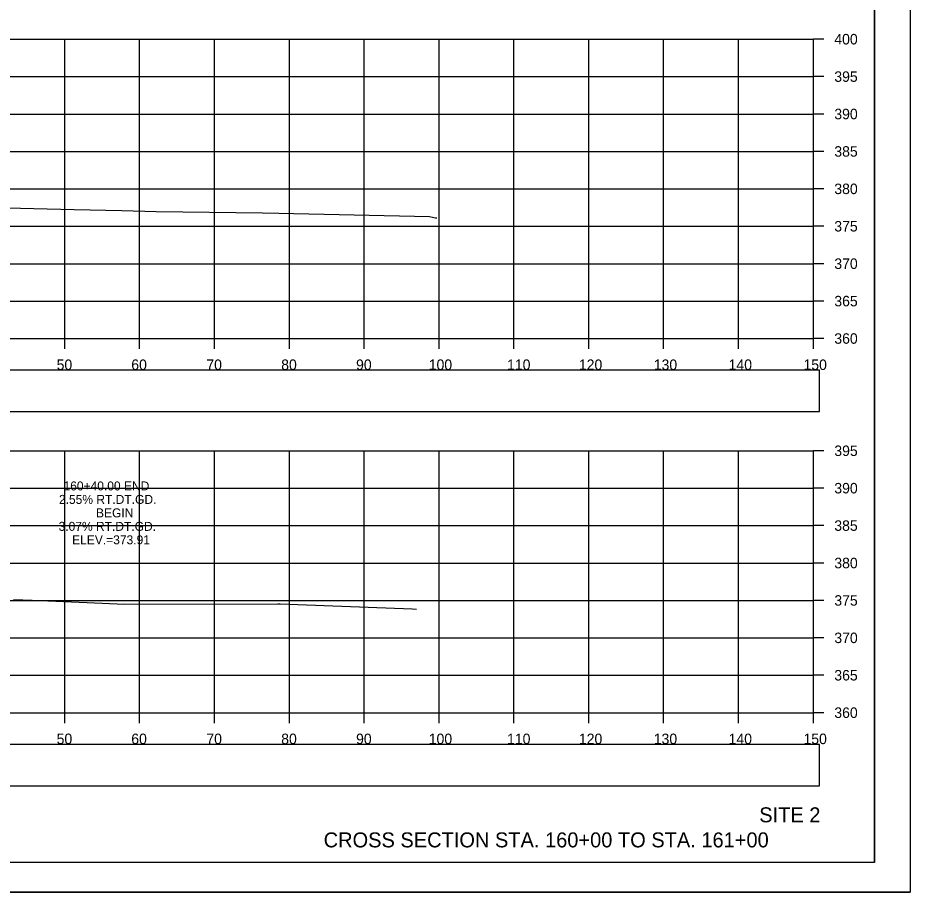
# Model space of a CAD drawing. Extents: x 1376273 to 1384221, y 378927 to 384592.
# Drawn here: x 1378268.2 to 1378387.4, y 380111.8 to 380228.7 of the extents above; entities that cross this region are included whole.
import ezdxf

# ---------------------------------------------------------------- set-up
doc = ezdxf.new("R2010")
doc.units = 0
for name, color, linetype in [('R_Axis', 7, 'Continuous'), ('R_Axis Annot', 7, 'Continuous'), ('R_Border', 7, 'Continuous'), ('R_Draft', 7, 'Continuous'), ('R_Exist Surface', 7, 'Continuous'), ('R_Grid', 7, 'Continuous'), ('R_No Plot', 7, 'Continuous'), ('R_Xsect Elev', 7, 'Continuous')]:
    doc.layers.add(name, color=color, linetype=linetype)

msp = doc.modelspace()

# ---------------------------------------------------------------- linework, layer by layer
at = {"layer": 'R_Axis'}
for p, q in [((1378374.46, 380185.82), (1378374.46, 380225.82)), ((1378375.86, 380225.82), (1378374.46, 380225.82)), ((1378375.86, 380220.82), (1378374.46, 380220.82)), ((1378375.86, 380215.82), (1378374.46, 380215.82)), ((1378375.86, 380210.82), (1378374.46, 380210.82)), ((1378375.86, 380205.82), (1378374.46, 380205.82)), ((1378375.86, 380200.82), (1378374.46, 380200.82)), ((1378375.86, 380195.82), (1378374.46, 380195.82)), ((1378375.86, 380190.82), (1378374.46, 380190.82)), ((1378074.46, 380185.82), (1378374.46, 380185.82)), ((1378274.46, 380184.42), (1378274.46, 380185.82)), ((1378284.46, 380184.42), (1378284.46, 380185.82)), ((1378294.46, 380184.42), (1378294.46, 380185.82)), ((1378304.46, 380184.42), (1378304.46, 380185.82)), ((1378314.46, 380184.42), (1378314.46, 380185.82)), ((1378324.46, 380184.42), (1378324.46, 380185.82)), ((1378334.46, 380184.42), (1378334.46, 380185.82)), ((1378344.46, 380184.42), (1378344.46, 380185.82)), ((1378354.46, 380184.42), (1378354.46, 380185.82)), ((1378364.46, 380184.42), (1378364.46, 380185.82)), ((1378374.46, 380184.42), (1378374.46, 380185.82)), ((1378375.86, 380185.82), (1378374.46, 380185.82)), ((1378374.46, 380135.82), (1378374.46, 380170.82)), ((1378375.86, 380170.82), (1378374.46, 380170.82)), ((1378375.86, 380165.82), (1378374.46, 380165.82)), ((1378375.86, 380160.82), (1378374.46, 380160.82)), ((1378375.86, 380155.82), (1378374.46, 380155.82)), ((1378375.86, 380150.82), (1378374.46, 380150.82)), ((1378375.86, 380145.82), (1378374.46, 380145.82)), ((1378375.86, 380140.82), (1378374.46, 380140.82)), ((1378074.46, 380135.82), (1378374.46, 380135.82)), ((1378274.46, 380134.42), (1378274.46, 380135.82)), ((1378284.46, 380134.42), (1378284.46, 380135.82)), ((1378294.46, 380134.42), (1378294.46, 380135.82)), ((1378304.46, 380134.42), (1378304.46, 380135.82)), ((1378314.46, 380134.42), (1378314.46, 380135.82)), ((1378324.46, 380134.42), (1378324.46, 380135.82)), ((1378334.46, 380134.42), (1378334.46, 380135.82)), ((1378344.46, 380134.42), (1378344.46, 380135.82)), ((1378354.46, 380134.42), (1378354.46, 380135.82)), ((1378364.46, 380134.42), (1378364.46, 380135.82)), ((1378374.46, 380134.42), (1378374.46, 380135.82)), ((1378375.86, 380135.82), (1378374.46, 380135.82))]:
    msp.add_line(p, q, dxfattribs=at)
at = {"layer": 'R_Axis Annot'}
for points in [[(1378073.48, 380176.05), (1378375.28, 380176.05), (1378375.28, 380181.57), (1378073.48, 380181.57)], [(1378073.48, 380126.04), (1378375.28, 380126.04), (1378375.28, 380131.56), (1378073.48, 380131.56)]]:
    msp.add_lwpolyline(points, close=True, dxfattribs=at)
at = {"layer": 'R_Border'}
for q in [(1378382.64, 380321.28), (1378066.46, 380115.82)]:
    msp.add_line((1378382.64, 380115.82), q, dxfattribs=at)
at = {"layer": 'R_Exist Surface'}
for points in [[(1378259.52, 380203.45), (1378275.7, 380203.04), (1378282.06, 380202.91), (1378286.65, 380202.79), (1378300.85, 380202.62), (1378303.07, 380202.56), (1378323.17, 380202.11), (1378323.97, 380201.95), (1378324.18, 380201.93)], [(1378267.62, 380150.93), (1378270.11, 380150.84), (1378277.43, 380150.55), (1378282.42, 380150.32), (1378302.92, 380150.36), (1378303.09, 380150.36), (1378303.23, 380150.36), (1378320.85, 380149.68), (1378321.46, 380149.64)]]:
    msp.add_lwpolyline(points, dxfattribs=at)
at = {"layer": 'R_Grid'}
for p, q in [((1378074.46, 380225.82), (1378374.46, 380225.82)), ((1378274.46, 380185.82), (1378274.46, 380225.82)), ((1378284.46, 380185.82), (1378284.46, 380225.82)), ((1378294.46, 380185.82), (1378294.46, 380225.82)), ((1378304.46, 380185.82), (1378304.46, 380225.82)), ((1378314.46, 380185.82), (1378314.46, 380225.82)), ((1378324.46, 380185.82), (1378324.46, 380225.82)), ((1378334.46, 380185.82), (1378334.46, 380225.82)), ((1378344.46, 380185.82), (1378344.46, 380225.82)), ((1378354.46, 380185.82), (1378354.46, 380225.82)), ((1378364.46, 380185.82), (1378364.46, 380225.82)), ((1378374.46, 380185.82), (1378374.46, 380225.82)), ((1378074.46, 380220.82), (1378374.46, 380220.82)), ((1378074.46, 380215.82), (1378374.46, 380215.82)), ((1378074.46, 380210.82), (1378374.46, 380210.82)), ((1378074.46, 380205.82), (1378374.46, 380205.82)), ((1378074.46, 380200.82), (1378374.46, 380200.82)), ((1378074.46, 380195.82), (1378374.46, 380195.82)), ((1378074.46, 380190.82), (1378374.46, 380190.82)), ((1378074.46, 380185.82), (1378374.46, 380185.82)), ((1378074.46, 380170.82), (1378374.46, 380170.82)), ((1378274.46, 380135.82), (1378274.46, 380170.82)), ((1378284.46, 380135.82), (1378284.46, 380170.82)), ((1378294.46, 380135.82), (1378294.46, 380170.82)), ((1378304.46, 380135.82), (1378304.46, 380170.82)), ((1378314.46, 380135.82), (1378314.46, 380170.82)), ((1378324.46, 380135.82), (1378324.46, 380170.82)), ((1378334.46, 380135.82), (1378334.46, 380170.82)), ((1378344.46, 380135.82), (1378344.46, 380170.82)), ((1378354.46, 380135.82), (1378354.46, 380170.82)), ((1378364.46, 380135.82), (1378364.46, 380170.82)), ((1378374.46, 380135.82), (1378374.46, 380170.82)), ((1378074.46, 380165.82), (1378374.46, 380165.82)), ((1378074.46, 380160.82), (1378374.46, 380160.82)), ((1378074.46, 380155.82), (1378374.46, 380155.82)), ((1378074.46, 380150.82), (1378374.46, 380150.82)), ((1378074.46, 380145.82), (1378374.46, 380145.82)), ((1378074.46, 380140.82), (1378374.46, 380140.82)), ((1378074.46, 380135.82), (1378374.46, 380135.82))]:
    msp.add_line(p, q, dxfattribs=at)
at = {"layer": 'R_No Plot'}
msp.add_line((1378054.06, 380111.84), (1378387.39, 380111.84), dxfattribs=at)
for points in [[(1378054.05, 380325.17), (1378387.39, 380325.17), (1378387.39, 380111.84), (1378054.05, 380111.84)], [(1378300.38, 380321.28), (1378300.38, 380311.4), (1378336.11, 380311.4), (1378336.11, 380308.48), (1378359.31, 380308.48), (1378359.31, 380284.15), (1378382.64, 380284.15), (1378382.64, 380115.82), (1378066.46, 380115.82), (1378066.46, 380321.28)]]:
    msp.add_lwpolyline(points, close=True, dxfattribs=at)

# ---------------------------------------------------------------- texts
at = {"layer": 'R_Axis Annot'}
for s, p in [('400', (1378377.26, 380225.12)), ('395', (1378377.26, 380220.12)), ('390', (1378377.26, 380215.12)), ('385', (1378377.26, 380210.12)), ('380', (1378377.26, 380205.12)), ('375', (1378377.26, 380200.12)), ('370', (1378377.26, 380195.12)), ('365', (1378377.26, 380190.12)), ('360', (1378377.26, 380185.12)), ('50', (1378273.37, 380181.62)), ('60', (1378283.34, 380181.62)), ('70', (1378293.37, 380181.62)), ('80', (1378303.37, 380181.62)), ('90', (1378313.37, 380181.62)), ('100', (1378323.08, 380181.62)), ('110', (1378333.54, 380181.62)), ('120', (1378343.14, 380181.62)), ('130', (1378353.14, 380181.62)), ('140', (1378363.14, 380181.62)), ('150', (1378373.14, 380181.62)), ('395', (1378377.26, 380170.12)), ('390', (1378377.26, 380165.12)), ('385', (1378377.26, 380160.12)), ('380', (1378377.26, 380155.12)), ('375', (1378377.26, 380150.12)), ('370', (1378377.26, 380145.12)), ('365', (1378377.26, 380140.12)), ('360', (1378377.26, 380135.12)), ('50', (1378273.37, 380131.62)), ('60', (1378283.34, 380131.62)), ('70', (1378293.37, 380131.62)), ('80', (1378303.37, 380131.62)), ('90', (1378313.37, 380131.62)), ('100', (1378323.08, 380131.62)), ('110', (1378333.54, 380131.62)), ('120', (1378343.14, 380131.62)), ('130', (1378353.14, 380131.62)), ('140', (1378363.14, 380131.62)), ('150', (1378373.14, 380131.62))]:
    msp.add_text(s, height=1.4, dxfattribs=at).set_placement(p)
at = {"layer": 'R_Draft'}
for s, p in [('SITE 2', (1378367.23, 380121.17)), ('CROSS SECTION STA. 160+00 TO STA. 161+00', (1378309.04, 380117.82))]:
    msp.add_text(s, height=2, dxfattribs=at).set_placement(p)
at = {"layer": 'R_Xsect Elev'}
for s, p in [('160+40.00 END', (1378274.29, 380165.52)), ('2.55% RT.DT.GD.', (1378273.68, 380163.72)), ('BEGIN', (1378278.63, 380161.92)), ('3.07% RT.DT.GD.', (1378273.63, 380160.12)), ('ELEV.=373.91', (1378275.44, 380158.32))]:
    msp.add_text(s, height=1.2, rotation=360, dxfattribs=at).set_placement(p)

doc.saveas('drawing.dxf')
